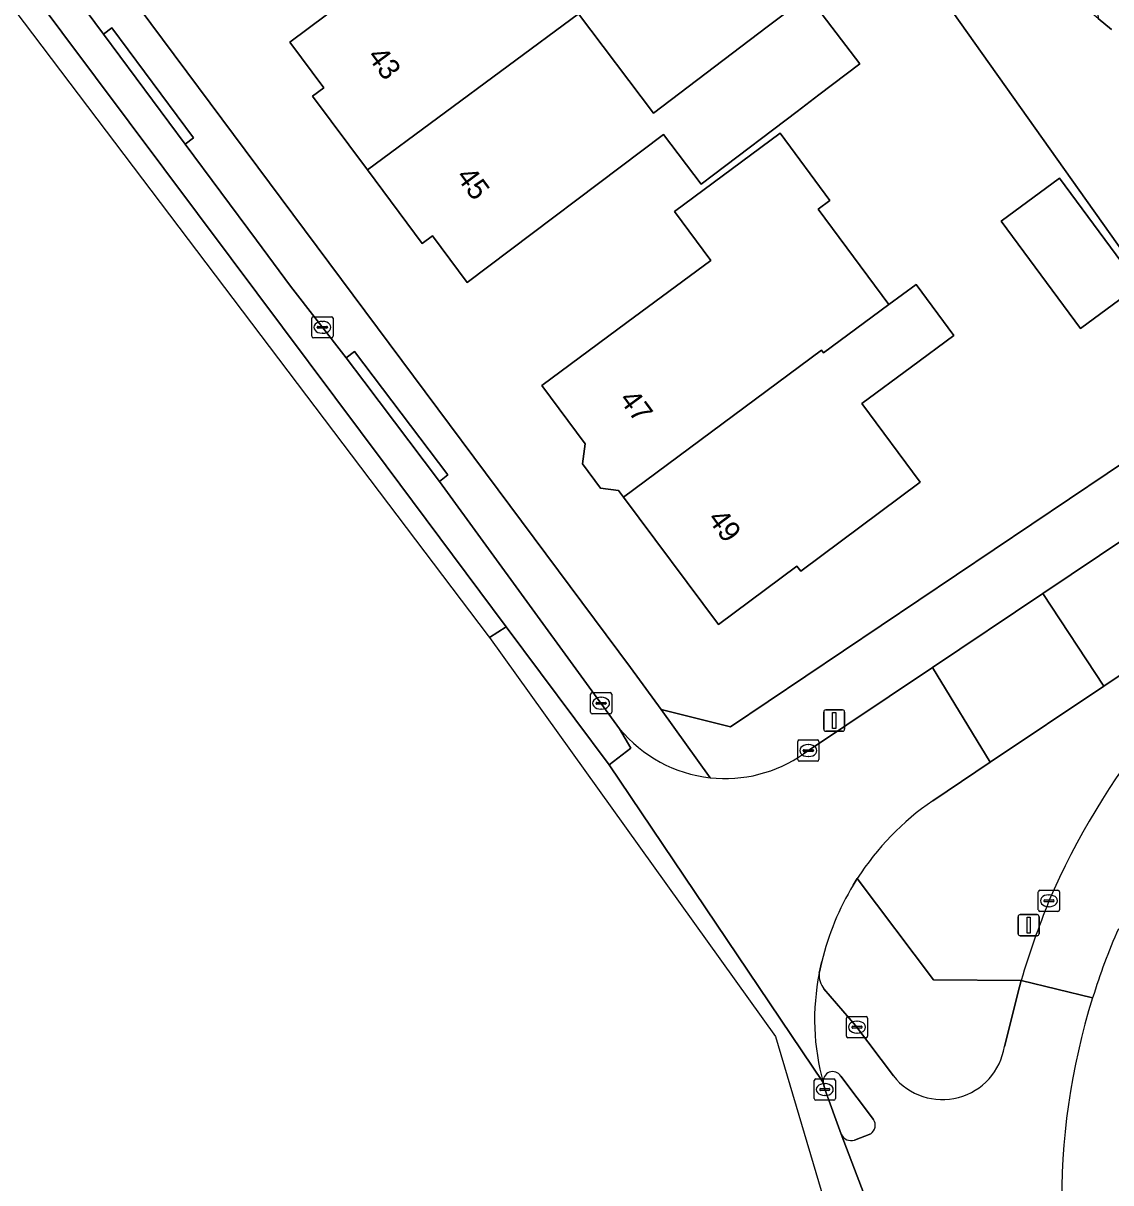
# Model space of a CAD drawing. Extents: x 160663 to 161506, y 382245 to 383291.
# Drawn here: x 161287.5 to 161338.8, y 382421.3 to 382476 of the extents above; entities that cross this region are included whole.
import ezdxf

# ---------------------------------------------------------------- set-up
doc = ezdxf.new("R2010")
doc.units = 0
for name, color, linetype in [('IMGEO_Erf', 7, 'Continuous'), ('IMGEO_Fietspad_gesloten', 7, 'Continuous'), ('IMGEO_Groenvoorziening', 7, 'Continuous'), ('IMGEO_Kolk', 7, 'Continuous'), ('IMGEO_Lichtmast', 7, 'Continuous'), ('IMGEO_Pand', 7, 'Continuous'), ('IMGEO_Pand_nummerreeks', 7, 'Continuous'), ('IMGEO_Rijbaan_lokaal_gesloten', 7, 'Continuous'), ('IMGEO_Rijbaan_lokaal_open', 7, 'Continuous'), ('IMGEO_Verkeerseiland_open', 7, 'Continuous'), ('IMGEO_Voetpad_open', 7, 'Continuous')]:
    doc.layers.add(name, color=color, linetype=linetype)

msp = doc.modelspace()

# ---------------------------------------------------------------- linework, layer by layer
at = {"layer": 'IMGEO_Erf'}
for points in [[(161313.772, 382500), (161308.974, 382505.801), (161306.623, 382509.279), (161303.244, 382513.696), (161300.201, 382518.022), (161292.254, 382528.538), (161286.135, 382536.576), (161279.347, 382545.493), (161278.079, 382547.159), (161267.793, 382539.939), (161268.126, 382539.44), (161266.8, 382538.453), (161265.856, 382538.641), (161253.332, 382529.75), (161275.641, 382500), (161300.212, 382467.009), (161316.142, 382445.62), (161317.586, 382443.633), (161320.865, 382442.824), (161343.983, 382458.365), (161340.163, 382464.13), (161331.356, 382476.545), (161319.365, 382493.447)], [(161319.937, 382464.83), (161318.224, 382467.143), (161323.207, 382470.832), (161325.551, 382467.665), (161325.006, 382467.252), (161328.338, 382462.751), (161329.625, 382463.703), (161331.41, 382461.292), (161329.401, 382459.805), (161327.072, 382458.081), (161329.816, 382454.374), (161324.18, 382450.162), (161323.996, 382450.407), (161320.305, 382447.649), (161315.809, 382453.666), (161315.585, 382453.966), (161314.728, 382454.09), (161313.873, 382455.234), (161314.01, 382456.181), (161311.959, 382458.925), (161315.978, 382461.9)], [(161336.393, 382468.713), (161340.141, 382463.65), (161337.392, 382461.615), (161333.644, 382466.678)]]:
    msp.add_lwpolyline(points, close=True, dxfattribs=at)
msp.add_lwpolyline([(161313.687, 382476.465), (161317.237, 382471.787), (161322.601, 382475.857), (161324.525, 382477.317), (161326.963, 382474.104), (161325.04, 382472.643), (161324.008, 382471.859), (161320.067, 382468.869), (161319.481, 382468.424), (161317.7, 382470.772), (161308.442, 382463.79), (161306.795, 382465.995), (161306.318, 382465.638), (161303.726, 382469.107), (161301.134, 382472.577), (161301.671, 382472.978), (161300.06, 382475.133), (161309.517, 382482.199)], dxfattribs=at)
at = {"layer": 'IMGEO_Fietspad_gesloten'}
for points in [[(161328.552, 382426.341), (161326.773, 382428.728), (161325.277, 382430.449)], [(161337.957, 382430.032), (161334.588, 382430.854), (161334.498, 382430.545), (161333.793, 382427.734)], [(161334.588, 382430.854), (161337.957, 382430.032)], [(161326.069, 382426.338), (161327.615, 382424.282)], [(161326.096, 382423.599), (161327.678, 382419.421)], [(161327.483, 382423.615), (161326.718, 382423.316)]]:
    msp.add_lwpolyline(points, dxfattribs=at)
for centre, radius, start, end in [((161368.259, 382420.653), 35.244, 125.3926, 156.6747), ((161375.054, 382418.859), 42.206, 158.0909, 163.4895), ((161369.025, 382420.285), 32.561, 156.4676, 162.5825), ((161335.901, 382428.997), 11.066, 168.5511, 195.5721), ((161326.112, 382431.102), 1.06, 175.0765, 218.0108), ((161368.676, 382420.424), 32.186, 162.6326, 199.3781), ((161330.867, 382428.186), 2.961, 218.5526, 351.2163), ((161325.689, 382426.094), 0.452, 32.6376, 188.7021), ((161327.232, 382424.011), 0.469, 302.3768, 35.2347), ((161326.559, 382423.791), 0.501, 202.5054, 288.5651)]:
    msp.add_arc(centre, radius, start, end, dxfattribs=at)
at = {"layer": 'IMGEO_Groenvoorziening'}
for points in [[(161314.839, 382516.748), (161319.85, 382512.077), (161320.69, 382510.644), (161321.924, 382509.161), (161326.359, 382506.451), (161327.363, 382506.171), (161328.333, 382505.79), (161329.257, 382505.309), (161330.126, 382504.735), (161330.931, 382504.074), (161332.228, 382502.634), (161333.847, 382499.929), (161334.83, 382495.86), (161335.855, 382493.196), (161336.358, 382490.319), (161337.279, 382485.486), (161337.726, 382482.386), (161338.217, 382476.248), (161338.85, 382475.724)], [(161338.85, 382475.724), (161338.217, 382476.248), (161337.955, 382476.465), (161337.141, 382477.296), (161336.419, 382478.207), (161335.796, 382479.189), (161335.512, 382480.394), (161332.836, 382477.916), (161331.356, 382476.545), (161340.163, 382464.13)], [(161347.847, 382449.384), (161355.3, 382454.467), (161354.569, 382455.526), (161338.48, 382444.742), (161333.128, 382441.154), (161330.408, 382439.331)], [(161326.848, 382435.662), (161330.446, 382430.885), (161334.588, 382430.854)]]:
    msp.add_lwpolyline(points, dxfattribs=at)
for centre, radius, start, end in [((161368.259, 382420.653), 35.244, 125.3926, 156.6747), ((161337.846, 382428.553), 13.095, 124.6077, 147.12), ((161375.054, 382418.859), 42.206, 158.0909, 163.4895)]:
    msp.add_arc(centre, radius, start, end, dxfattribs=at)
at = {"layer": 'IMGEO_Kolk'}
for p, q in [((161301.179, 382462.176), (161302.031, 382462.176)), ((161301.104, 382461.25), (161301.104, 382462.102)), ((161301.363, 382461.67), (161301.363, 382461.682)), ((161301.801, 382461.633), (161301.403, 382461.633)), ((161301.406, 382461.719), (161301.804, 382461.719)), ((161301.592, 382461.956), (161301.617, 382461.956)), ((161301.847, 382461.682), (161301.847, 382461.67)), ((161302.105, 382462.102), (161302.105, 382461.25)), ((161302.031, 382461.176), (161301.179, 382461.176)), ((161301.615, 382461.396), (161301.59, 382461.396)), ((161314.259, 382443.506), (161314.259, 382444.358)), ((161314.334, 382444.432), (161315.186, 382444.432)), ((161314.747, 382444.212), (161314.772, 382444.212)), ((161315.26, 382444.358), (161315.26, 382443.506)), ((161314.518, 382443.926), (161314.518, 382443.938)), ((161314.956, 382443.889), (161314.558, 382443.889)), ((161314.561, 382443.975), (161314.959, 382443.975)), ((161314.77, 382443.652), (161314.745, 382443.652)), ((161315.002, 382443.938), (161315.002, 382443.926)), ((161315.186, 382443.432), (161314.334, 382443.432)), ((161324.038, 382441.272), (161324.038, 382442.124)), ((161324.113, 382442.198), (161324.965, 382442.198)), ((161324.526, 382441.978), (161324.551, 382441.978)), ((161325.039, 382442.124), (161325.039, 382441.272)), ((161324.297, 382441.692), (161324.297, 382441.704)), ((161324.735, 382441.655), (161324.337, 382441.655)), ((161324.34, 382441.741), (161324.738, 382441.741)), ((161324.549, 382441.418), (161324.524, 382441.418)), ((161324.781, 382441.704), (161324.781, 382441.692)), ((161324.965, 382441.198), (161324.113, 382441.198)), ((161335.394, 382434.182), (161335.394, 382435.034)), ((161335.469, 382435.108), (161336.321, 382435.108)), ((161335.882, 382434.888), (161335.907, 382434.888)), ((161336.395, 382435.034), (161336.395, 382434.182)), ((161335.653, 382434.602), (161335.653, 382434.614)), ((161336.091, 382434.565), (161335.693, 382434.565)), ((161335.696, 382434.651), (161336.094, 382434.651)), ((161335.905, 382434.328), (161335.88, 382434.328)), ((161336.137, 382434.614), (161336.137, 382434.602)), ((161336.321, 382434.108), (161335.469, 382434.108)), ((161326.335, 382428.22), (161326.335, 382429.072)), ((161326.41, 382429.146), (161327.262, 382429.146)), ((161326.823, 382428.926), (161326.848, 382428.926)), ((161327.336, 382429.072), (161327.336, 382428.22)), ((161326.594, 382428.64), (161326.594, 382428.652)), ((161327.032, 382428.603), (161326.634, 382428.603)), ((161326.637, 382428.689), (161327.035, 382428.689)), ((161326.846, 382428.366), (161326.821, 382428.366)), ((161327.078, 382428.652), (161327.078, 382428.64)), ((161327.262, 382428.146), (161326.41, 382428.146)), ((161324.816, 382425.275), (161324.816, 382426.127)), ((161324.891, 382426.201), (161325.743, 382426.201)), ((161325.817, 382426.127), (161325.817, 382425.275)), ((161325.075, 382425.695), (161325.075, 382425.707)), ((161325.513, 382425.658), (161325.115, 382425.658)), ((161325.118, 382425.744), (161325.516, 382425.744)), ((161325.304, 382425.981), (161325.329, 382425.981)), ((161325.559, 382425.707), (161325.559, 382425.695)), ((161325.743, 382425.201), (161324.891, 382425.201)), ((161325.327, 382425.421), (161325.302, 382425.421))]:
    msp.add_line(p, q, dxfattribs=at)
for points in [[(161301.179, 382462.176), (161302.031, 382462.176)], [(161301.104, 382461.25), (161301.104, 382462.102)], [(161302.105, 382462.102), (161302.105, 382461.25)], [(161302.031, 382461.176), (161301.179, 382461.176)], [(161314.259, 382443.506), (161314.259, 382444.358)], [(161314.334, 382444.432), (161315.186, 382444.432)], [(161315.26, 382444.358), (161315.26, 382443.506)], [(161315.186, 382443.432), (161314.334, 382443.432)], [(161324.038, 382441.272), (161324.038, 382442.124)], [(161324.113, 382442.198), (161324.965, 382442.198)], [(161325.039, 382442.124), (161325.039, 382441.272)], [(161324.965, 382441.198), (161324.113, 382441.198)], [(161335.394, 382434.182), (161335.394, 382435.034)], [(161335.469, 382435.108), (161336.321, 382435.108)], [(161336.395, 382435.034), (161336.395, 382434.182)], [(161336.321, 382434.108), (161335.469, 382434.108)], [(161326.335, 382428.22), (161326.335, 382429.072)], [(161326.41, 382429.146), (161327.262, 382429.146)], [(161327.336, 382429.072), (161327.336, 382428.22)], [(161327.262, 382428.146), (161326.41, 382428.146)], [(161324.816, 382425.275), (161324.816, 382426.127)], [(161324.891, 382426.201), (161325.743, 382426.201)], [(161325.817, 382426.127), (161325.817, 382425.275)], [(161325.743, 382425.201), (161324.891, 382425.201)]]:
    msp.add_lwpolyline(points, dxfattribs=at)
for centre, radius, start, end in [((161301.181, 382462.1), 0.0765, 91.552, 178.448), ((161301.181, 382462.1), 0.0765, 91.552, 178.448), ((161302.029, 382462.1), 0.0765, 1.552, 88.448), ((161302.029, 382462.1), 0.0765, 1.552, 88.448), ((161301.403, 382461.679), 0.0403, 85.8775, 175.7526), ((161301.4, 382461.669), 0.0366, 178.938, 274.7102), ((161301.804, 382461.676), 0.043, 264.8664, 352.4533), ((161301.808, 382461.681), 0.0386, 1.7309, 96.639), ((161301.181, 382461.252), 0.0765, 181.552, 268.448), ((161301.181, 382461.252), 0.0765, 181.552, 268.448), ((161302.029, 382461.252), 0.0765, 271.552, 358.448), ((161302.029, 382461.252), 0.0765, 271.552, 358.448), ((161314.336, 382444.356), 0.0765, 91.552, 178.448), ((161314.336, 382444.356), 0.0765, 91.552, 178.448), ((161315.184, 382444.356), 0.0765, 1.552, 88.448), ((161315.184, 382444.356), 0.0765, 1.552, 88.448), ((161314.558, 382443.935), 0.0403, 85.8775, 175.7526), ((161314.555, 382443.925), 0.0366, 178.938, 274.7102), ((161314.959, 382443.932), 0.043, 264.8664, 352.4533), ((161314.963, 382443.937), 0.0386, 1.7309, 96.639), ((161314.336, 382443.508), 0.0765, 181.552, 268.448), ((161314.336, 382443.508), 0.0765, 181.552, 268.448), ((161315.184, 382443.508), 0.0765, 271.552, 358.448), ((161315.184, 382443.508), 0.0765, 271.552, 358.448), ((161324.115, 382442.122), 0.0765, 91.552, 178.448), ((161324.115, 382442.122), 0.0765, 91.552, 178.448), ((161324.963, 382442.122), 0.0765, 1.552, 88.448), ((161324.963, 382442.122), 0.0765, 1.552, 88.448), ((161324.337, 382441.701), 0.0403, 85.8775, 175.7526), ((161324.334, 382441.691), 0.0366, 178.938, 274.7102), ((161324.738, 382441.698), 0.043, 264.8664, 352.4533), ((161324.742, 382441.703), 0.0386, 1.7309, 96.639), ((161324.115, 382441.274), 0.0765, 181.552, 268.448), ((161324.115, 382441.274), 0.0765, 181.552, 268.448), ((161324.963, 382441.274), 0.0765, 271.552, 358.448), ((161324.963, 382441.274), 0.0765, 271.552, 358.448), ((161335.471, 382435.032), 0.0765, 91.552, 178.448), ((161335.471, 382435.032), 0.0765, 91.552, 178.448), ((161336.319, 382435.032), 0.0765, 1.552, 88.448), ((161336.319, 382435.032), 0.0765, 1.552, 88.448), ((161335.693, 382434.611), 0.0403, 85.8775, 175.7526), ((161335.69, 382434.601), 0.0366, 178.938, 274.7102), ((161336.094, 382434.608), 0.043, 264.8664, 352.4533), ((161336.098, 382434.613), 0.0386, 1.7309, 96.639), ((161335.471, 382434.184), 0.0765, 181.552, 268.448), ((161335.471, 382434.184), 0.0765, 181.552, 268.448), ((161336.319, 382434.184), 0.0765, 271.552, 358.448), ((161336.319, 382434.184), 0.0765, 271.552, 358.448), ((161326.412, 382429.07), 0.0765, 91.552, 178.448), ((161326.412, 382429.07), 0.0765, 91.552, 178.448), ((161327.26, 382429.07), 0.0765, 1.552, 88.448), ((161327.26, 382429.07), 0.0765, 1.552, 88.448), ((161326.412, 382428.222), 0.0765, 181.552, 268.448), ((161326.412, 382428.222), 0.0765, 181.552, 268.448), ((161326.634, 382428.649), 0.0403, 85.8775, 175.7526), ((161326.631, 382428.639), 0.0366, 178.938, 274.7102), ((161327.035, 382428.646), 0.043, 264.8664, 352.4533), ((161327.039, 382428.651), 0.0386, 1.7309, 96.639), ((161327.26, 382428.222), 0.0765, 271.552, 358.448), ((161327.26, 382428.222), 0.0765, 271.552, 358.448), ((161324.893, 382426.125), 0.0765, 91.552, 178.448), ((161324.893, 382426.125), 0.0765, 91.552, 178.448), ((161325.741, 382426.125), 0.0765, 1.552, 88.448), ((161325.741, 382426.125), 0.0765, 1.552, 88.448), ((161325.115, 382425.704), 0.0403, 85.8775, 175.7526), ((161325.112, 382425.694), 0.0366, 178.938, 274.7102), ((161325.516, 382425.701), 0.043, 264.8664, 352.4533), ((161325.52, 382425.706), 0.0386, 1.7309, 96.639), ((161324.893, 382425.277), 0.0765, 181.552, 268.448), ((161324.893, 382425.277), 0.0765, 181.552, 268.448), ((161325.741, 382425.277), 0.0765, 271.552, 358.448), ((161325.741, 382425.277), 0.0765, 271.552, 358.448)]:
    msp.add_arc(centre, radius, start, end, dxfattribs=at)
for centre, major_axis, ratio, start_param, end_param in [((161301.591, 382461.676), (-0.387, 0.002), 0.722429, 4.712389, 7.853982), ((161301.616, 382461.676), (-0.39, 0.002), 0.717154, 1.570796, 4.712389), ((161314.746, 382443.932), (-0.387, 0.002), 0.722429, 4.712389, 7.853982), ((161314.771, 382443.932), (-0.39, 0.002), 0.717154, 1.570796, 4.712389), ((161324.525, 382441.698), (-0.387, 0.002), 0.722429, 4.712389, 7.853982), ((161324.55, 382441.698), (-0.39, 0.002), 0.717154, 1.570796, 4.712389), ((161335.881, 382434.608), (-0.387, 0.002), 0.722429, 4.712389, 7.853982), ((161335.906, 382434.608), (-0.39, 0.002), 0.717154, 1.570796, 4.712389), ((161326.822, 382428.646), (-0.387, 0.002), 0.722429, 4.712389, 7.853982), ((161326.847, 382428.646), (-0.39, 0.002), 0.717154, 1.570796, 4.712389), ((161325.303, 382425.701), (-0.387, 0.002), 0.722429, 4.712389, 7.853982), ((161325.328, 382425.701), (-0.39, 0.002), 0.717154, 1.570796, 4.712389)]:
    msp.add_ellipse(centre, major_axis=major_axis, ratio=ratio, start_param=start_param, end_param=end_param, dxfattribs=at)
at = {"layer": 'IMGEO_Lichtmast'}
for p, q in [((161325.363, 382443.614), (161326.153, 382443.614)), ((161326.153, 382443.614), (161325.363, 382443.614)), ((161325.263, 382442.714), (161325.263, 382443.514)), ((161325.263, 382443.514), (161325.263, 382442.714)), ((161326.253, 382443.514), (161326.253, 382442.714)), ((161326.253, 382442.714), (161326.253, 382443.514)), ((161326.153, 382442.614), (161325.363, 382442.614)), ((161325.363, 382442.614), (161326.153, 382442.614)), ((161334.442, 382433.056), (161334.442, 382433.856)), ((161334.442, 382433.856), (161334.442, 382433.056)), ((161334.542, 382433.956), (161335.332, 382433.956)), ((161335.332, 382433.956), (161334.542, 382433.956)), ((161335.432, 382433.856), (161335.432, 382433.056)), ((161335.432, 382433.056), (161335.432, 382433.856)), ((161335.332, 382432.956), (161334.542, 382432.956)), ((161334.542, 382432.956), (161335.332, 382432.956))]:
    msp.add_line(p, q, dxfattribs=at)
for points in [[(161325.683, 382443.489), (161325.833, 382443.489), (161325.833, 382442.739), (161325.683, 382442.739), (161325.683, 382443.489)], [(161334.862, 382433.831), (161335.012, 382433.831), (161335.012, 382433.081), (161334.862, 382433.081), (161334.862, 382433.831)]]:
    msp.add_lwpolyline(points, dxfattribs=at)
for centre, start, end in [((161325.363, 382443.514), 90, 180), ((161325.363, 382443.514), 90, 180), ((161326.153, 382443.514), 0, 90), ((161326.153, 382443.514), 360, 90), ((161325.363, 382442.714), 180, 270), ((161325.363, 382442.714), 180, 270), ((161326.153, 382442.714), 270, 0), ((161326.153, 382442.714), 270, 0), ((161334.542, 382433.856), 90, 180), ((161334.542, 382433.856), 90, 180), ((161335.332, 382433.856), 0, 90), ((161335.332, 382433.856), 360, 90), ((161334.542, 382433.056), 180, 270), ((161334.542, 382433.056), 180, 270), ((161335.332, 382433.056), 270, 0), ((161335.332, 382433.056), 270, 0)]:
    msp.add_arc(centre, 0.1, start, end, dxfattribs=at)
at = {"layer": 'IMGEO_Pand'}
for points in [[(161308.291, 382485.027), (161307.73, 382484.608), (161309.517, 382482.199), (161300.06, 382475.133), (161301.671, 382472.978), (161301.134, 382472.577), (161303.726, 382469.107), (161313.687, 382476.465), (161309.697, 382481.723), (161314.822, 382485.613), (161312.744, 382488.352)], [(161320.067, 382468.869), (161324.008, 382471.859), (161325.04, 382472.643), (161326.963, 382474.104), (161324.525, 382477.317), (161322.601, 382475.857), (161317.237, 382471.787), (161313.687, 382476.465), (161303.726, 382469.107), (161306.318, 382465.638), (161306.795, 382465.995), (161308.442, 382463.79), (161317.7, 382470.772), (161319.481, 382468.424)], [(161325.16, 382460.59), (161325.252, 382460.466), (161328.338, 382462.751), (161325.006, 382467.252), (161325.551, 382467.665), (161323.207, 382470.832), (161318.224, 382467.143), (161319.937, 382464.83), (161315.978, 382461.9), (161311.959, 382458.925), (161314.01, 382456.181), (161313.873, 382455.234), (161314.728, 382454.09), (161315.585, 382453.966), (161315.809, 382453.666)], [(161337.392, 382461.615), (161340.141, 382463.65), (161336.393, 382468.713), (161333.644, 382466.678)], [(161329.401, 382459.805), (161331.41, 382461.292), (161329.625, 382463.703), (161328.338, 382462.751), (161325.252, 382460.466), (161325.16, 382460.59), (161315.809, 382453.666), (161320.305, 382447.649), (161323.996, 382450.407), (161324.18, 382450.162), (161329.816, 382454.374), (161327.072, 382458.081)]]:
    msp.add_lwpolyline(points, close=True, dxfattribs=at)
at = {"layer": 'IMGEO_Rijbaan_lokaal_gesloten'}
for points in [[(161124.111, 382688.246), (161133.476, 382676.699), (161171.981, 382629.222), (161248.253, 382527.932), (161249.247, 382526.611), (161309.431, 382447.112), (161309.488, 382447.033), (161310.278, 382447.544), (161304.612, 382455.142), (161297.291, 382464.927), (161268.488, 382503.419), (161231.992, 382552.35), (161208.42, 382583.573), (161189.555, 382608.225), (161164.493, 382640.145), (161139.478, 382671.646), (161125.431, 382689.32), (161124.884, 382688.875), (161124.111, 382688.246)], [(161231.992, 382552.35), (161268.488, 382503.419), (161297.291, 382464.927), (161304.612, 382455.142), (161310.278, 382447.544), (161315.14, 382441.023), (161316.162, 382441.813), (161315.634, 382442.731), (161307.135, 382454.404), (161303.567, 382459.135), (161302.721, 382460.231), (161300.106, 382463.616), (161298.495, 382465.785), (161295.123, 382470.323), (161291.266, 382475.513), (161279.043, 382491.964), (161274.943, 382497.482), (161273.083, 382500), (161266.541, 382508.857), (161262.574, 382514.229), (161252.214, 382527.853)], [(161326.667, 382415.791), (161328.691, 382416.62), (161328.651, 382416.73), (161327.678, 382419.421), (161326.096, 382423.599), (161325.312, 382425.713), (161325.273, 382425.918), (161325.242, 382426.026), (161315.14, 382441.023), (161310.278, 382447.544), (161309.488, 382447.033), (161322.991, 382428.21), (161326.667, 382415.791)], [(161330.408, 382439.331), (161333.128, 382441.154), (161330.397, 382445.622), (161324.312, 382441.544)], [(161315.634, 382442.731), (161316.162, 382441.813), (161315.14, 382441.023), (161325.242, 382426.026)], [(161326.655, 382435.353), (161326.848, 382435.662)], [(161325.056, 382431.193), (161325.174, 382431.744)]]:
    msp.add_lwpolyline(points, dxfattribs=at)
msp.add_lwpolyline([(161354.569, 382455.526), (161358.757, 382458.372), (161373.328, 382468.124), (161371.139, 382472.862), (161362.763, 382467.259), (161354.52, 382461.788), (161351.489, 382459.795), (161345.878, 382456.043), (161343.125, 382454.19), (161342.246, 382453.562), (161335.612, 382449.117), (161338.48, 382444.742)], close=True, dxfattribs=at)
for centre, radius, start, end in [((161320.604, 382446.802), 6.424, 219.3225, 263.7371), ((161320.613, 382446.821), 6.444, 263.6737, 305.0278), ((161337.846, 382428.553), 13.095, 124.6077, 147.12), ((161338.052, 382428.568), 13.264, 149.2326, 166.1445), ((161335.901, 382428.997), 11.066, 168.5511, 195.5721)]:
    msp.add_arc(centre, radius, start, end, dxfattribs=at)
at = {"layer": 'IMGEO_Rijbaan_lokaal_open'}
msp.add_lwpolyline([(161335.612, 382449.117), (161330.397, 382445.622), (161333.128, 382441.154), (161338.48, 382444.742)], close=True, dxfattribs=at)
at = {"layer": 'IMGEO_Verkeerseiland_open'}
for points in [[(161325.242, 382426.026), (161325.273, 382425.918), (161325.312, 382425.713), (161326.096, 382423.599)], [(161327.615, 382424.282), (161326.069, 382426.338)], [(161326.718, 382423.316), (161327.483, 382423.615)]]:
    msp.add_lwpolyline(points, dxfattribs=at)
for centre, radius, start, end in [((161325.689, 382426.094), 0.452, 32.6376, 188.7021), ((161327.232, 382424.011), 0.469, 302.3768, 35.2347), ((161326.559, 382423.791), 0.501, 202.5054, 288.5651)]:
    msp.add_arc(centre, radius, start, end, dxfattribs=at)
at = {"layer": 'IMGEO_Voetpad_open'}
for points in [[(161252.214, 382527.853), (161262.574, 382514.229), (161262.976, 382514.525), (161266.944, 382509.154), (161266.541, 382508.857), (161273.083, 382500), (161274.943, 382497.482), (161275.346, 382497.777), (161279.446, 382492.259), (161279.043, 382491.964), (161291.266, 382475.513), (161291.669, 382475.808), (161295.526, 382470.618), (161295.123, 382470.323), (161298.495, 382465.785), (161300.106, 382463.616), (161302.721, 382460.231), (161303.118, 382460.533), (161307.532, 382454.706), (161307.135, 382454.404), (161315.634, 382442.731)], [(161319.903, 382440.416), (161317.586, 382443.633), (161316.142, 382445.62), (161300.212, 382467.009), (161275.641, 382500)], [(161335.612, 382449.117), (161342.246, 382453.562), (161343.125, 382454.19), (161342.846, 382454.604), (161345.599, 382456.457), (161345.878, 382456.043), (161351.489, 382459.795), (161351.215, 382460.212), (161354.246, 382462.205), (161354.52, 382461.788), (161362.763, 382467.259), (161371.139, 382472.862), (161369.806, 382475.745), (161367.24, 382474.019), (161360.619, 382469.607), (161354.8, 382465.678), (161353.773, 382464.984), (161349.128, 382461.826), (161347.383, 382460.652), (161344.864, 382458.957), (161343.983, 382458.365), (161320.865, 382442.824), (161317.586, 382443.633), (161319.903, 382440.416)], [(161324.312, 382441.544), (161330.397, 382445.622), (161335.612, 382449.117)], [(161334.498, 382430.545), (161334.588, 382430.854), (161330.446, 382430.885), (161326.848, 382435.662), (161326.655, 382435.353)], [(161325.174, 382431.744), (161325.056, 382431.193)], [(161325.277, 382430.449), (161326.773, 382428.728), (161328.552, 382426.341)], [(161333.793, 382427.734), (161334.498, 382430.545)]]:
    msp.add_lwpolyline(points, dxfattribs=at)
for points in [[(161295.123, 382470.323), (161295.526, 382470.618), (161291.669, 382475.808), (161291.266, 382475.513)], [(161307.135, 382454.404), (161307.532, 382454.706), (161303.118, 382460.533), (161302.721, 382460.231), (161303.567, 382459.135)]]:
    msp.add_lwpolyline(points, close=True, dxfattribs=at)
for centre, radius, start, end in [((161320.604, 382446.802), 6.424, 219.3225, 263.7371), ((161320.613, 382446.821), 6.444, 263.6737, 305.0278), ((161338.052, 382428.568), 13.264, 149.2326, 166.1445), ((161369.025, 382420.285), 32.561, 156.4676, 162.5825), ((161326.112, 382431.102), 1.06, 175.0765, 218.0108), ((161368.676, 382420.424), 32.186, 162.6326, 199.3781), ((161330.867, 382428.186), 2.961, 218.5526, 351.2163)]:
    msp.add_arc(centre, radius, start, end, dxfattribs=at)

# ---------------------------------------------------------------- texts
at = {"layer": 'IMGEO_Pand_nummerreeks'}
for s, rotation, p in [('43', 306.4628, (161303.691, 382474.46)), ('45', 306.4628, (161307.882, 382468.788)), ('47', 306.5087, (161315.578, 382458.268)), ('49', 306.5087, (161319.751, 382452.63))]:
    msp.add_text(s, height=1, rotation=rotation, dxfattribs=at).set_placement(p)

doc.saveas('drawing.dxf')
